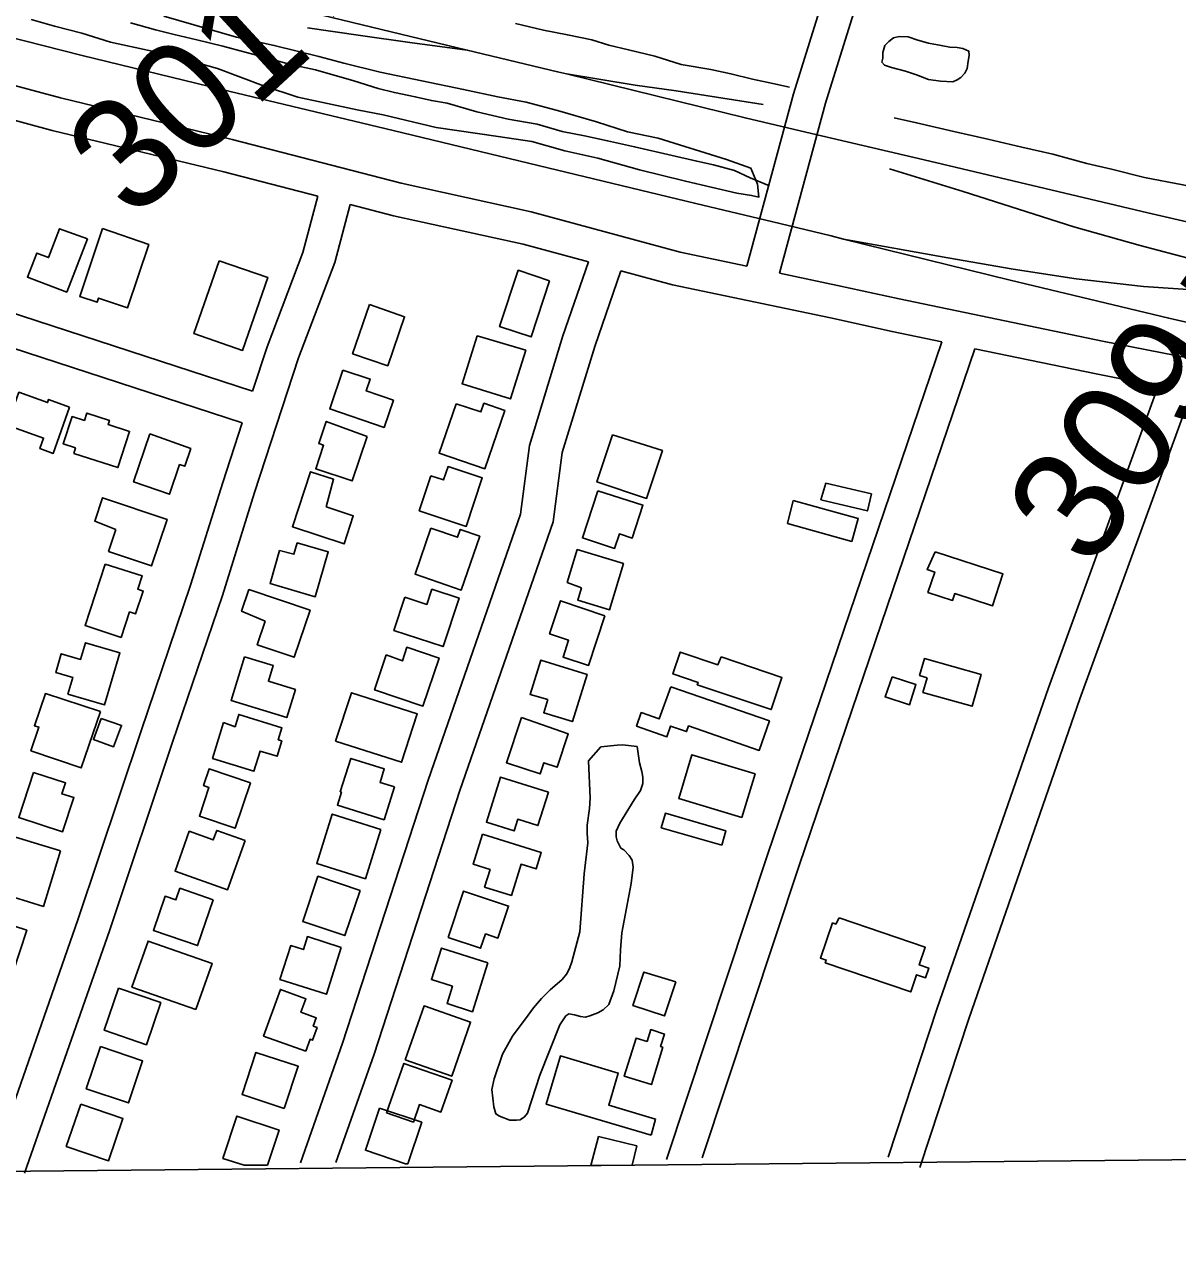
# Model space of a CAD drawing. Extents: x 3625074 to 3663148, y 511451 to 537151.
# Drawn here: x 3635435 to 3636472, y 516860 to 517952 of the extents above; entities that cross this region are included whole.
import ezdxf

# ---------------------------------------------------------------- set-up
doc = ezdxf.new("R2010")
doc.units = 0
for name, color, linetype in [('V-BLDG-OTLN', 7, 'Continuous'), ('V-GRID-FRAM', 7, 'Continuous'), ('V-RAIL-TRAK', 7, 'Continuous'), ('V-ROAD-CNTR', 7, 'Continuous'), ('V-SITE-VEGE', 7, 'Continuous'), ('V-SURV-IDEN', 7, 'Continuous'), ('V-TOPO-SHOR', 7, 'Continuous')]:
    doc.layers.add(name, color=color, linetype=linetype)

msp = doc.modelspace()

# ---------------------------------------------------------------- linework, layer by layer
at = {"layer": 'V-BLDG-OTLN'}
for p, q in [((3635944.3, 516926.7), (3635951.3, 516952.9)), ((3635951.3, 516952.9), (3635985.9, 516944.3)), ((3635985.9, 516944.3), (3635981.6, 516927.1)), ((3635632.8, 516926.9), (3635653.9, 516927.1)), ((3635779.9, 516928.3), (3635777.9, 516928.3)), ((3635981.6, 516927.1), (3635944.3, 516926.7))]:
    msp.add_line(p, q, dxfattribs=at)
for points in [[(3635492, 517759.6), (3635473.5, 517711.6), (3635438.2, 517725.1), (3635446.5, 517746.7), (3635457.1, 517742.6), (3635467.1, 517768.6)], [(3635505.5, 517768.8), (3635547.1, 517754.3), (3635528.2, 517697.6), (3635502.1, 517706.3), (3635500.8, 517702.5), (3635485.1, 517707.7)], [(3635610.3, 517739.8), (3635654.1, 517724.8), (3635631.5, 517659.3), (3635587.8, 517674.4)], [(3635907.3, 517721.7), (3635890.7, 517671.3), (3635862.5, 517680.6), (3635879.2, 517731.3)], [(3635745.4, 517700.5), (3635777, 517689.5), (3635762, 517645.5), (3635730.3, 517656.3)], [(3635885.9, 517659.6), (3635872.2, 517615.7), (3635828.8, 517629.3), (3635842.3, 517672.3)], [(3635721.7, 517641.5), (3635746.2, 517633.5), (3635742.6, 517622.8), (3635767.1, 517614.5), (3635758.7, 517590), (3635709.8, 517606.6)], [(3635476, 517608.1), (3635461.3, 517566.7), (3635449.3, 517571), (3635452.7, 517580.5), (3635420, 517592.1), (3635430.5, 517621.6), (3635456.3, 517612.4), (3635457.2, 517615.2)], [(3635823.3, 517611.2), (3635845.7, 517603.9), (3635848.4, 517611.7), (3635867.1, 517605.3), (3635849.1, 517552.9), (3635808.1, 517567)], [(3635479.8, 517566.7), (3635481.2, 517571.8), (3635470.4, 517575.2), (3635478.2, 517599.8), (3635489.3, 517596.3), (3635491.4, 517602.9), (3635511.8, 517596.3), (3635510.6, 517592.6), (3635529.9, 517586.4), (3635519.5, 517554)], [(3635743.5, 517581.9), (3635730.1, 517541.9), (3635697.2, 517552.9), (3635704.3, 517574), (3635700, 517575.5), (3635706.7, 517595.5)], [(3635548.2, 517584.2), (3635584.9, 517571), (3635579.5, 517555.1), (3635574.9, 517556.6), (3635565.8, 517530), (3635533.5, 517541)], [(3635963.9, 517583.5), (3636008.8, 517569.2), (3635994.5, 517526.3), (3635949.9, 517541.1)], [(3635706.6, 517518.7), (3635731, 517510.7), (3635722.7, 517485.4), (3635676.3, 517500.7), (3635692.6, 517550.2), (3635713.3, 517543.4)], [(3635800.6, 517546.5), (3635812.1, 517542.8), (3635816.1, 517554.9), (3635846.9, 517544.6), (3635832.5, 517501.1), (3635790.2, 517515.2)], [(3636155.5, 517540), (3636196.6, 517530.2), (3636193, 517515), (3636151.2, 517525)], [(3635517.6, 517498.4), (3635498.6, 517505.7), (3635505.7, 517526.9), (3635563.7, 517507.3), (3635549.7, 517465.5), (3635511, 517478.6)], [(3635950.7, 517533.1), (3635991.3, 517520.2), (3635981.6, 517490.6), (3635970.1, 517494.4), (3635965.8, 517481.3), (3635936.8, 517490.8)], [(3636126.3, 517524.5), (3636184.7, 517508.1), (3636178.9, 517487.6), (3636121.2, 517503.8)], [(3635800.7, 517499.6), (3635824.6, 517491.3), (3635827.1, 517498.4), (3635844.6, 517492.3), (3635828, 517443.9), (3635786.5, 517458.2)], [(3635664.7, 517479.3), (3635677.6, 517476.1), (3635680.6, 517486.2), (3635708.5, 517478.2), (3635696.8, 517437.9), (3635656.2, 517449.7)], [(3635935.9, 517445.9), (3635923.3, 517450.8), (3635932.2, 517480.2), (3635973.7, 517467.7), (3635961.2, 517426.2), (3635932.6, 517434.8)], [(3636253.7, 517478.3), (3636314.7, 517458.6), (3636305.4, 517429.8), (3636271.4, 517440.7), (3636269.5, 517434.6), (3636247.4, 517441.7), (3636253.4, 517460), (3636246.6, 517462.2)], [(3635508.1, 517467), (3635541.3, 517456.7), (3635537.3, 517444.6), (3635542.2, 517443), (3635535.4, 517422.5), (3635530, 517424.3), (3635522.3, 517401.3), (3635489.9, 517412)], [(3635651.8, 517416), (3635630.6, 517424.8), (3635637.2, 517444.3), (3635692.2, 517425.8), (3635677.9, 517383.5), (3635644.7, 517394.7)], [(3635777.4, 517437.6), (3635797.2, 517431), (3635801.6, 517444.6), (3635826, 517436.7), (3635811.7, 517393), (3635767.5, 517407.5)], [(3635957, 517420.6), (3635942.4, 517376.1), (3635919.5, 517383.6), (3635924.5, 517398.8), (3635907.4, 517404.4), (3635917.2, 517434.3)], [(3635474.4, 517350.4), (3635478.8, 517365.3), (3635463.7, 517369.7), (3635468.6, 517386.6), (3635485.9, 517381.5), (3635490.3, 517396.5), (3635521.2, 517387.4), (3635507.5, 517340.7)], [(3635760.6, 517385.6), (3635775.1, 517380.2), (3635779.2, 517392.5), (3635808, 517382.8), (3635793.5, 517339.6), (3635750.1, 517354.2)], [(3635633.1, 517384), (3635659, 517376.2), (3635654.7, 517361.9), (3635678.9, 517354.5), (3635671.2, 517329.2), (3635621.1, 517344.5)], [(3636061.5, 517383.8), (3636116.2, 517365.4), (3636106.5, 517336.5), (3636040.1, 517358.8), (3636040.8, 517360.9), (3636018.2, 517368.5), (3636024.8, 517388.2), (3636058.6, 517376.8)], [(3636246.6, 517365), (3636239.9, 517367), (3636244.2, 517382.3), (3636295.2, 517368), (3636287.2, 517339.4), (3636242.9, 517351.8)], [(3635905.8, 517345.5), (3635889.9, 517350.1), (3635899.5, 517381), (3635941.1, 517368.1), (3635927.9, 517325.6), (3635902.1, 517333.6)], [(3636215.1, 517365.9), (3636236.6, 517359), (3636230.8, 517340.8), (3636208.8, 517347.8)], [(3635503.7, 517334.6), (3635486.4, 517284.1), (3635441.3, 517299.5), (3635448.5, 517320.7), (3635444.5, 517322), (3635454.3, 517350.9)], [(3635715.1, 517308.2), (3635729.5, 517351.6), (3635788.4, 517332.7), (3635774.4, 517289.1)], [(3636016.3, 517356.9), (3636104.9, 517326.3), (3636095.7, 517299.8), (3636032.2, 517321.8), (3636030.4, 517316.7), (3636016.1, 517321.6), (3636012.8, 517312), (3635985.5, 517321.6), (3635989.8, 517333.8), (3636005.9, 517328.1)], [(3635504.3, 517328.3), (3635522.7, 517322.2), (3635515.6, 517303), (3635497.4, 517309.7)], [(3635614.4, 517324.8), (3635624.8, 517321.1), (3635628.1, 517332.1), (3635666.9, 517320.2), (3635663.5, 517309.3), (3635666.7, 517308.3), (3635662.5, 517294.5), (3635647.2, 517299.2), (3635641.6, 517281.1), (3635604.5, 517292.5)], [(3635882.1, 517329.3), (3635924.2, 517314.8), (3635914.2, 517284.7), (3635902.3, 517288.7), (3635898.9, 517278.6), (3635868.6, 517288.7)], [(3636080.1, 517239.4), (3636023.5, 517256.4), (3636035.3, 517295.8), (3636092, 517278.7)], [(3635638.6, 517270.6), (3635624.9, 517229.9), (3635592.7, 517240.8), (3635601.3, 517266.4), (3635596.4, 517268.1), (3635601.4, 517283.1)], [(3635768, 517266.9), (3635758.6, 517237.4), (3635716.7, 517250.7), (3635720.3, 517262.3), (3635719.3, 517262.6), (3635728.9, 517292.6), (3635758.8, 517283.1), (3635755, 517271)], [(3635443.6, 517279.9), (3635472.4, 517270.5), (3635469.2, 517260.7), (3635479.9, 517257.3), (3635469.8, 517226.6), (3635430.3, 517239.4)], [(3635906.3, 517262.3), (3635896.8, 517232.2), (3635878.8, 517237.9), (3635875.5, 517227.4), (3635850.6, 517235.3), (3635863.4, 517275.8)], [(3635755.7, 517228.8), (3635741.8, 517184.5), (3635698.2, 517198.2), (3635712.1, 517242.6)], [(3636062.1, 517214.6), (3636007.7, 517230.3), (3636011.5, 517243.3), (3636065.8, 517227.6)], [(3635467.8, 517209.4), (3635452.5, 517159.6), (3635398.4, 517176.2), (3635413.7, 517226)], [(3635633.8, 517218.8), (3635618, 517174.5), (3635570.8, 517191.3), (3635583.5, 517227.1), (3635605.2, 517219.3), (3635608.3, 517227.9)], [(3635847.2, 517224.4), (3635899.8, 517207.9), (3635895.2, 517193.2), (3635881.7, 517197.4), (3635873, 517169.5), (3635849, 517177), (3635853.9, 517192.7), (3635838.7, 517197.5)], [(3635737, 517174), (3635723.3, 517133.3), (3635685.5, 517146.1), (3635699.2, 517186.7)], [(3635605.1, 517165.6), (3635591, 517124.4), (3635551.3, 517138), (3635561.8, 517168.7), (3635571.6, 517165.4), (3635575.2, 517175.9)], [(3635816.2, 517131.7), (3635830.1, 517173.4), (3635870.5, 517159.9), (3635860.9, 517131.1), (3635849.8, 517134.8), (3635845.4, 517121.9)], [(3635425, 517100), (3635437.5, 517138.1), (3635399.5, 517150.5), (3635387, 517112.5)], [(3636167.6, 517149.2), (3636244.9, 517122.9), (3636239.5, 517107), (3636248.1, 517104.1), (3636245.2, 517095.4), (3636237.2, 517098.1), (3636231.9, 517082.7), (3636155, 517108.9), (3636155.9, 517111.4), (3636150.8, 517113.1), (3636161.6, 517144.7), (3636164.5, 517143.7)], [(3635720.2, 517122.7), (3635706.9, 517080.6), (3635665.1, 517093.9), (3635674.7, 517124.4), (3635686.1, 517120.8), (3635689.7, 517132.4)], [(3635589.6, 517066.9), (3635532.1, 517087.1), (3635546.6, 517128.4), (3635604.1, 517108.3)], [(3635851.9, 517108.8), (3635838, 517064.9), (3635815.2, 517072.2), (3635820.1, 517087.8), (3635801.1, 517093.8), (3635810.1, 517122.1)], [(3636020.7, 517091.8), (3636010.7, 517061.2), (3635982.2, 517070.5), (3635992, 517100.6)], [(3635520, 517086.1), (3635507.2, 517048.2), (3635545, 517035.3), (3635557.9, 517073.2)], [(3635688.2, 517029.4), (3635650.4, 517043.1), (3635665.5, 517084.9), (3635688.4, 517076.6), (3635683.9, 517064.4), (3635697.7, 517059.4), (3635695, 517052), (3635698.5, 517050.7), (3635694.4, 517039.3), (3635692.1, 517040.2)], [(3635777.6, 517021.7), (3635794.6, 517070.2), (3635836.3, 517055.6), (3635819.4, 517007.1)], [(3636009.2, 517033.2), (3635998.8, 516999.4), (3635974.5, 517006.9), (3635985.1, 517041.3), (3635994.9, 517038.3), (3635998.2, 517048.8), (3636010.6, 517044.9), (3636007.1, 517033.8)], [(3635503.9, 517033.6), (3635491, 516995.7), (3635528.9, 516982.9), (3635541.7, 517020.7)], [(3635669, 516977.9), (3635681.5, 517015.9), (3635643.5, 517028.4), (3635631, 516990.4)], [(3635998.5, 516954), (3635904.3, 516981.7), (3635917.1, 517025.2), (3635969, 517009.8), (3635960.5, 516981), (3636002.6, 516968.5)], [(3635760.9, 516974.1), (3635776.4, 517018.5), (3635819.7, 517003.4), (3635809.7, 516974.7), (3635790.4, 516981.4), (3635785, 516965.8)], [(3635486, 516981.8), (3635473.1, 516943.9), (3635511, 516931), (3635523.9, 516968.9)]]:
    msp.add_lwpolyline(points, close=True, dxfattribs=at)
for points in [[(3635777.9, 516928.3), (3635741.8, 516940.4), (3635754.5, 516978.3)], [(3635754.5, 516978.3), (3635792.5, 516965.6), (3635779.9, 516928.3)], [(3635653.9, 516927.1), (3635664.3, 516958.6), (3635626.3, 516971.1), (3635613.8, 516933.1), (3635632.8, 516926.9)]]:
    msp.add_lwpolyline(points, dxfattribs=at)
at = {"layer": 'V-GRID-FRAM'}
msp.add_lwpolyline([(3629129.4, 535042.1), (3660791.6, 535359.9), (3660982, 517178), (3629304, 516860), (3629129.4, 535042.1)], dxfattribs=at)
at = {"layer": 'V-RAIL-TRAK'}
for points in [[(3636647.4, 517736), (3636444.9, 517782.9), (3636249.2, 517829.3), (3636137.5, 517855.5), (3636083.1, 517868.2), (3635922.6, 517907.7), (3635914.6, 517909.7), (3635833.3, 517929.2), (3635747.6, 517949.7), (3635595.1, 517987), (3635461.8, 518021.8), (3635314.9, 518062.5), (3635148.6, 518116.2), (3634969.3, 518177.9), (3634808.6, 518239.8), (3634637.4, 518312.8), (3634487.8, 518381.4), (3634329.3, 518459), (3634164.7, 518542), (3634077, 518586.2)], [(3636595.6, 517657.9), (3636463.8, 517688.2), (3636321.3, 517722.4), (3636171.6, 517759.3), (3636160.5, 517762.1), (3636114.3, 517773.2), (3636038.7, 517791.4), (3635897.1, 517825.3), (3635766.7, 517856.8), (3635612.7, 517893.8), (3635487.4, 517924.3), (3635348.2, 517959.7), (3635214.9, 517998.6), (3635052.4, 518050.2), (3634910.9, 518099.5), (3634785.4, 518147.8), (3634663.5, 518197), (3634523, 518258.5), (3634397.9, 518316.9), (3634252.4, 518388.4), (3634144.6, 518443.1)], [(3635689.9, 517949), (3635737.5, 517942.2), (3635781.9, 517935.9), (3635833.3, 517929.2)], [(3635922.6, 517907.7), (3635984.4, 517897.5), (3636021.1, 517892.5), (3636099.3, 517880.3)], [(3636873.8, 517651.7), (3636769.8, 517675.1), (3636750.5, 517679.5), (3636691.4, 517692.9), (3636595.7, 517715.2), (3636501.7, 517736.6), (3636438.1, 517753.4), (3636378.4, 517770.4), (3636278.9, 517802), (3636212.7, 517822.3)], [(3636171.6, 517759.3), (3636265.3, 517742.4), (3636323.9, 517732.4), (3636380.4, 517723.7), (3636441, 517716.8), (3636503.5, 517712.5), (3636565.3, 517705.8), (3636618.9, 517699.7), (3636680.1, 517690.1), (3636750.5, 517679.5)]]:
    msp.add_lwpolyline(points, dxfattribs=at)
at = {"layer": 'V-ROAD-CNTR'}
for points in [[(3636084.6, 517734.9), (3636024.7, 517747.5), (3635890.8, 517783.8), (3635773.9, 517809.5), (3635622, 517848.8), (3635467.9, 517886.1), (3635359, 517915.2), (3635261.4, 517936.2), (3635166.6, 517968.3), (3635051.7, 518007.4), (3634949.1, 518036.9), (3634816.6, 518084.4), (3634748.8, 518108.1), (3634665.6, 518149.9), (3634553.4, 518199.2), (3634469.6, 518243.2), (3634359.1, 518296.4), (3634208.3, 518369), (3634192.4, 518369.4), (3634171.7, 518367.3), (3634162.2, 518359.8), (3634129.3, 518314.3), (3633995.4, 518077.9)], [(3636264.7, 518292.1), (3636201.5, 518130.5), (3636126.6, 517889.9), (3636084.6, 517734.9)], [(3636292.7, 518281.2), (3636229.8, 518120.6), (3636155.4, 517881.5), (3636114, 517728.7)], [(3635699, 517797.9), (3635614.7, 517819.7), (3635460.5, 517857), (3635352, 517886.1), (3635253.4, 517907.2), (3635156.9, 517939.9), (3635042.7, 517978.8), (3634939.9, 518008.3), (3634806.5, 518056.2), (3634737, 518080.5), (3634652.8, 518122.7), (3634540.4, 518172.1), (3634456.2, 518216.4), (3634414.3, 518236.5)], [(3635640.5, 517622.7), (3635418.9, 517694.9), (3635221.4, 517760.7), (3635058.9, 517814.1), (3634974.6, 517858.6)], [(3635631.2, 517594.2), (3635409.5, 517666.4), (3635212, 517732.2), (3635047.2, 517786.4), (3634960.6, 517832)], [(3635640.5, 517622.7), (3635653.5, 517662.6), (3635685.7, 517747.3), (3635699, 517797.9)], [(3635435.6, 516919.9), (3635511.9, 517137.7), (3635568.4, 517307.1), (3635613.3, 517439), (3635642.3, 517531.5), (3635681.8, 517652.7), (3635714.3, 517738.1), (3635728.1, 517790.4)], [(3635942.4, 517738.7), (3635883.6, 517754.7), (3635767, 517780.3), (3635728.1, 517790.4)], [(3635942.4, 517738.7), (3635919.3, 517672.2), (3635889.2, 517573.8), (3635881.3, 517512.2), (3635798.2, 517273.1), (3635721.3, 517036.6), (3635683.5, 516929.2)], [(3635971.5, 517730.9), (3635947.9, 517662.9), (3635918.6, 517567.4), (3635910.6, 517505.3), (3635826.6, 517263.6), (3635749.7, 517026.9), (3635715.4, 516929.5)], [(3636259.9, 517666.9), (3636215.2, 517676.2), (3636159.7, 517688.4), (3636017.7, 517718.3), (3635971.5, 517730.9)], [(3637234.8, 517516.3), (3637095.4, 517539), (3636905, 517574.1), (3636758.1, 517597), (3636683.9, 517610.9), (3636536, 517641.7), (3636404.3, 517667.6), (3636221.5, 517705.5), (3636166, 517717.7), (3636114, 517728.7)], [(3636259.9, 517666.9), (3636182.2, 517438.7), (3636103.2, 517205.8), (3636012.4, 516932.2)], [(3636289.5, 517660.8), (3636210.6, 517429), (3636131.6, 517196.3), (3636044.5, 516933.6)], [(3636454.3, 517627.2), (3636398.4, 517638.2), (3636289.5, 517660.8)], [(3636454.3, 517627.2), (3636355.6, 517356.1), (3636255.7, 517068.2), (3636211.6, 516934.2)], [(3636484.1, 517621.3), (3636383.9, 517346), (3636284.1, 517058.6), (3636240.1, 516924.8)], [(3635406.1, 516926.4), (3635483.5, 517147.4), (3635540, 517316.6), (3635584.8, 517448.4), (3635613.7, 517540.6), (3635631.2, 517594.2)]]:
    msp.add_lwpolyline(points, dxfattribs=at)
at = {"layer": 'V-SITE-VEGE'}
msp.add_lwpolyline([(3635560.8, 517959.7), (3635626, 517940.8), (3635660, 517933.3), (3635700, 517923.4), (3635722.5, 517917.5), (3635755, 517909.3), (3635830.1, 517893.8), (3635861, 517887.1), (3635886.2, 517882.3), (3635914.4, 517874.8), (3635949.5, 517864.6), (3635977.3, 517855.6), (3636004.8, 517850), (3636066.2, 517830.9), (3636088.3, 517823), (3636094.3, 517808.5), (3636095.4, 517797), (3636088.9, 517798.6), (3636075.5, 517800.6), (3636029.4, 517811.3), (3635988.2, 517821.5), (3635950.8, 517832.1), (3635921, 517838.5), (3635891.3, 517847.1), (3635861.1, 517851.5), (3635805.4, 517859.6), (3635757.7, 517871), (3635734.5, 517875.4), (3635681, 517886.9), (3635650.2, 517897.1), (3635609, 517912.7), (3635564, 517925.2), (3635512.9, 517936.3), (3635487, 517944.2), (3635462.6, 517950.5), (3635441.6, 517956.7)], dxfattribs=at)
msp.add_lwpolyline([(3635986.1, 517303.3), (3635988.2, 517288.7), (3635990.4, 517280.7), (3635991.3, 517275.6), (3635991.1, 517270), (3635989.1, 517263.8), (3635983.5, 517255.2), (3635970.5, 517234.3), (3635967.2, 517227.2), (3635967.2, 517222.2), (3635968.1, 517218.6), (3635971.4, 517212), (3635974.2, 517210.4), (3635978.8, 517205.3), (3635981.6, 517201), (3635982.5, 517194.9), (3635980.8, 517180.1), (3635972.3, 517135.8), (3635971.1, 517120.4), (3635970.6, 517106.3), (3635965.2, 517083.7), (3635960.5, 517071.5), (3635955.4, 517066.7), (3635950.8, 517063.9), (3635943.4, 517061.2), (3635939.5, 517060), (3635935, 517060.5), (3635929.7, 517062.2), (3635924.6, 517062.9), (3635921.9, 517061.2), (3635916.6, 517053.1), (3635898.7, 517008), (3635887.6, 516973.7), (3635884.9, 516970.6), (3635880.8, 516967.9), (3635877.6, 516967.5), (3635871.7, 516967.5), (3635862.3, 516971.2), (3635859.1, 516973.1), (3635857.4, 516979.4), (3635855.5, 516994.9), (3635857.5, 517004.5), (3635864.9, 517026.7), (3635874, 517043.1), (3635888.1, 517061.8), (3635892.8, 517068.3), (3635900, 517076.8), (3635908, 517084.7), (3635918.8, 517094), (3635922.6, 517098.6), (3635925.3, 517103.7), (3635927.4, 517109.9), (3635934.4, 517136.8), (3635938.5, 517188.7), (3635941.7, 517216.7), (3635941, 517225.3), (3635941, 517232.7), (3635943.2, 517247.5), (3635943.9, 517256.7), (3635942.3, 517290.5), (3635953.5, 517303), (3635968, 517304.4), (3635973, 517304.8)], close=True, dxfattribs=at)
at = {"layer": 'V-TOPO-SHOR'}
for points in [[(3635530.7, 517953.7), (3635553.2, 517947.4), (3635570.1, 517943.1), (3635590.4, 517938.3), (3635613.8, 517932.8), (3635633.7, 517927.2), (3635649.8, 517923.1), (3635674.6, 517916.2), (3635696.9, 517911.4), (3635731.5, 517901.6), (3635753.2, 517894.7), (3635767.9, 517891), (3635786.6, 517887.2), (3635801.1, 517883.7), (3635815.2, 517881.4), (3635842, 517873.5), (3635870.2, 517867.1), (3635896.3, 517862.5), (3635918.8, 517856), (3635938.6, 517852.2), (3635959.5, 517847.7), (3635983.8, 517842.3), (3636017.6, 517834.3), (3636039.6, 517829.2), (3636054.6, 517825.9), (3636073.6, 517820.9), (3636087.7, 517814.4), (3636103.4, 517807.8)], [(3635876.7, 517953), (3635901.9, 517947.1), (3635923.4, 517942.7), (3635945.3, 517938.4), (3635960.6, 517933.5), (3635978.3, 517929.5), (3636001.9, 517923.8), (3636025.6, 517916.2), (3636052.2, 517911.7), (3636070.3, 517907.9), (3636089.8, 517903), (3636107.9, 517899.1), (3636123, 517895.8)], [(3636208.2, 517915.5), (3636206, 517918.3), (3636206.7, 517921.9), (3636206.7, 517927.1), (3636208.7, 517933.2), (3636212.3, 517937), (3636216.4, 517940.3), (3636221.5, 517941.5), (3636229.5, 517941), (3636238.2, 517938), (3636248, 517935.5), (3636259.1, 517933.4), (3636266.9, 517931.8), (3636273.6, 517931.5), (3636278.8, 517930.5), (3636284.2, 517928.1), (3636284.5, 517924.3), (3636283.5, 517919.3), (3636282.7, 517912.7), (3636280.6, 517908.4), (3636277, 517904.4), (3636273.6, 517902.3), (3636269.8, 517900.5), (3636258.5, 517901.2), (3636247.9, 517902.8), (3636237.2, 517906.9), (3636227.1, 517910.2), (3636214.6, 517913.5), (3636208.2, 517915.5)], [(3636217, 517868.4), (3636237.1, 517863.8), (3636270.7, 517856), (3636301.3, 517849), (3636331.7, 517842), (3636359.6, 517835.6), (3636390, 517827.2), (3636412.4, 517822.1), (3636441.9, 517814.7), (3636476.5, 517808.1), (3636487.2, 517805.6), (3636501.3, 517804.3)]]:
    msp.add_lwpolyline(points, dxfattribs=at)

# ---------------------------------------------------------------- texts
at = {"layer": 'V-SURV-IDEN'}
for s, rotation, p in [('301+55.9', 42.6969, (3635532.6, 517775)), ('309+40.7', 54.6701, (3636393.6, 517460.8))]:
    msp.add_text(s, height=100, rotation=rotation, dxfattribs=at).set_placement(p)

doc.saveas('drawing.dxf')
